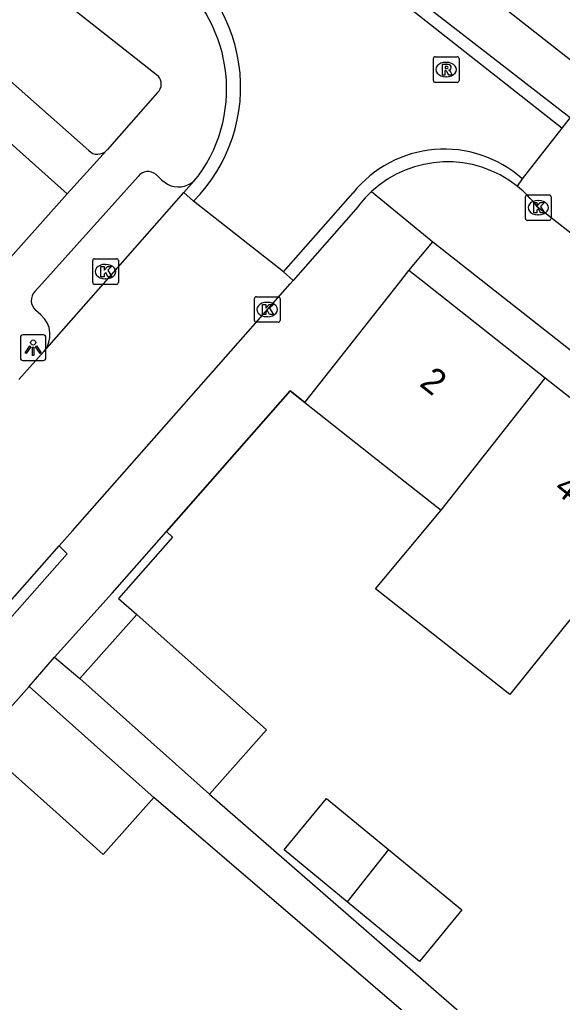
# Model space of a CAD drawing. Extents: x 162812 to 163818, y 381639 to 382470.
# Drawn here: x 162912.82 to 162934, y 381971.95 to 382010.31 of the extents above; entities that cross this region are included whole.
import ezdxf

# ---------------------------------------------------------------- set-up
doc = ezdxf.new("R2010")
doc.units = 0
for name, color, linetype in [('IMGEO_Kolk', 7, 'Continuous'), ('IMGEO_Lichtpunt', 7, 'Continuous'), ('IMGEO_Muur', 7, 'Continuous'), ('IMGEO_Pand', 7, 'Continuous'), ('IMGEO_Pand_nummerreeks', 7, 'Continuous'), ('IMGEO_Rijbaan_lokaal_open', 7, 'Continuous'), ('IMGEO_Rioolput', 7, 'Continuous'), ('IMGEO_Voetpad_halfverhard', 7, 'Continuous'), ('IMGEO_Voetpad_open', 7, 'Continuous')]:
    doc.layers.add(name, color=color, linetype=linetype)

msp = doc.modelspace()

# ---------------------------------------------------------------- linework, layer by layer
at = {"layer": 'IMGEO_Kolk'}
for p, q in [((162932.559, 382002.547), (162932.559, 382003.399)), ((162932.634, 382003.473), (162933.486, 382003.473)), ((162933.56, 382003.399), (162933.56, 382002.547)), ((162933.047, 382003.253), (162933.072, 382003.253)), ((162933.07, 382002.693), (162933.045, 382002.693)), ((162933.486, 382002.473), (162932.634, 382002.473)), ((162915.672, 382000.052), (162915.672, 382000.904)), ((162915.747, 382000.978), (162916.599, 382000.978)), ((162916.16, 382000.758), (162916.185, 382000.758)), ((162916.673, 382000.904), (162916.673, 382000.052)), ((162916.599, 381999.978), (162915.747, 381999.978)), ((162916.183, 382000.198), (162916.158, 382000.198)), ((162921.982, 381998.571), (162921.982, 381999.423)), ((162922.057, 381999.497), (162922.909, 381999.497)), ((162922.47, 381999.277), (162922.495, 381999.277)), ((162922.983, 381999.423), (162922.983, 381998.571)), ((162922.909, 381998.497), (162922.057, 381998.497)), ((162922.493, 381998.717), (162922.468, 381998.717))]:
    msp.add_line(p, q, dxfattribs=at)
for points in [[(162932.559, 382002.547), (162932.559, 382003.399)], [(162932.634, 382003.473), (162933.486, 382003.473)], [(162933.56, 382003.399), (162933.56, 382002.547)], [(162932.88, 382003.173), (162933.003, 382003.173), (162933.003, 382003.022), (162933.133, 382003.173), (162933.297, 382003.173), (162933.151, 382003.022), (162933.304, 382002.773), (162933.152, 382002.773), (162933.067, 382002.937), (162933.003, 382002.87), (162933.003, 382002.773), (162932.88, 382002.773), (162932.88, 382003.173)], [(162933.486, 382002.473), (162932.634, 382002.473)], [(162915.672, 382000.052), (162915.672, 382000.904)], [(162915.747, 382000.978), (162916.599, 382000.978)], [(162916.673, 382000.904), (162916.673, 382000.052)], [(162915.993, 382000.678), (162916.116, 382000.678), (162916.116, 382000.527), (162916.246, 382000.678), (162916.41, 382000.678), (162916.264, 382000.527), (162916.417, 382000.278), (162916.265, 382000.278), (162916.18, 382000.442), (162916.116, 382000.375), (162916.116, 382000.278), (162915.993, 382000.278), (162915.993, 382000.678)], [(162916.599, 381999.978), (162915.747, 381999.978)], [(162921.982, 381998.571), (162921.982, 381999.423)], [(162922.057, 381999.497), (162922.909, 381999.497)], [(162922.303, 381999.197), (162922.426, 381999.197), (162922.426, 381999.046), (162922.556, 381999.197), (162922.72, 381999.197), (162922.574, 381999.046), (162922.727, 381998.797), (162922.575, 381998.797), (162922.49, 381998.961), (162922.426, 381998.894), (162922.426, 381998.797), (162922.303, 381998.797), (162922.303, 381999.197)], [(162922.983, 381999.423), (162922.983, 381998.571)], [(162922.909, 381998.497), (162922.057, 381998.497)]]:
    msp.add_lwpolyline(points, dxfattribs=at)
for centre, start, end in [((162932.636, 382003.397), 91.552, 178.448), ((162932.636, 382003.397), 91.552, 178.448), ((162933.484, 382003.397), 1.552, 88.448), ((162933.484, 382003.397), 1.552, 88.448), ((162932.636, 382002.549), 181.552, 268.448), ((162932.636, 382002.549), 181.552, 268.448), ((162933.484, 382002.549), 271.552, 358.448), ((162933.484, 382002.549), 271.552, 358.448), ((162915.749, 382000.902), 91.552, 178.448), ((162915.749, 382000.902), 91.552, 178.448), ((162916.597, 382000.902), 1.552, 88.448), ((162916.597, 382000.902), 1.552, 88.448), ((162915.749, 382000.054), 181.552, 268.448), ((162915.749, 382000.054), 181.552, 268.448), ((162916.597, 382000.054), 271.552, 358.448), ((162916.597, 382000.054), 271.552, 358.448), ((162922.059, 381999.421), 91.552, 178.448), ((162922.059, 381999.421), 91.552, 178.448), ((162922.907, 381999.421), 1.552, 88.448), ((162922.907, 381999.421), 1.552, 88.448), ((162922.059, 381998.573), 181.552, 268.448), ((162922.059, 381998.573), 181.552, 268.448), ((162922.907, 381998.573), 271.552, 358.448), ((162922.907, 381998.573), 271.552, 358.448)]:
    msp.add_arc(centre, 0.0765, start, end, dxfattribs=at)
for centre, major_axis, ratio, start_param, end_param in [((162933.046, 382002.973), (-0.387, 0.002), 0.722429, 4.712389, 7.853982), ((162933.071, 382002.973), (-0.39, 0.002), 0.717154, 1.570796, 4.712389), ((162916.159, 382000.478), (-0.387, 0.002), 0.722429, 4.712389, 7.853982), ((162916.184, 382000.478), (-0.39, 0.002), 0.717154, 1.570796, 4.712389), ((162922.469, 381998.997), (-0.387, 0.002), 0.722429, 4.712389, 7.853982), ((162922.494, 381998.997), (-0.39, 0.002), 0.717154, 1.570796, 4.712389)]:
    msp.add_ellipse(centre, major_axis=major_axis, ratio=ratio, start_param=start_param, end_param=end_param, dxfattribs=at)
at = {"layer": 'IMGEO_Lichtpunt'}
for p, q in [((162913.75, 381998.005), (162912.942, 381998.005)), ((162913.75, 381998.005), (162912.942, 381998.005)), ((162912.848, 381997.91), (162912.848, 381997.103)), ((162912.848, 381997.91), (162912.848, 381997.103)), ((162913.844, 381997.103), (162913.844, 381997.91)), ((162913.844, 381997.103), (162913.844, 381997.91)), ((162912.942, 381997.009), (162913.75, 381997.009)), ((162912.942, 381997.009), (162913.75, 381997.009))]:
    msp.add_line(p, q, dxfattribs=at)
for points in [[(162913.222, 381997.574), (162913.261, 381997.546), (162913.073, 381997.284), (162913.035, 381997.311), (162913.222, 381997.574)], [(162913.324, 381997.526), (162913.371, 381997.526), (162913.371, 381997.204), (162913.324, 381997.204), (162913.324, 381997.526)], [(162913.434, 381997.546), (162913.472, 381997.573), (162913.659, 381997.311), (162913.62, 381997.283), (162913.434, 381997.546)]]:
    msp.add_lwpolyline(points, dxfattribs=at)
msp.add_circle((162913.347, 381997.708), 0.0994, dxfattribs=at)
for centre, start, end in [((162912.942, 381997.91), 90, 180), ((162912.942, 381997.91), 90, 180), ((162913.75, 381997.91), 0, 90), ((162913.75, 381997.91), 0, 90), ((162912.942, 381997.103), 180, 270), ((162912.942, 381997.103), 180, 270), ((162913.75, 381997.103), 270, 0), ((162913.75, 381997.103), 270, 360)]:
    msp.add_arc(centre, 0.0946, start, end, dxfattribs=at)
at = {"layer": 'IMGEO_Muur'}
for points in [[(162923.945, 381995.369), (162923.377, 381995.818), (162918.546, 381990.324)], [(162918.79, 381990.113), (162918.546, 381990.324)]]:
    msp.add_lwpolyline(points, dxfattribs=at)
at = {"layer": 'IMGEO_Pand'}
for points in [[(162910.955, 382006.836), (162914.678, 382003.514)], [(162914.678, 382003.514), (162909.605, 381997.828)], [(162923.945, 381995.369), (162927.601, 382000), (162928.012, 382000.52)], [(162933.332, 381996.32), (162928.671, 382000), (162928.012, 382000.52)], [(162929.266, 381991.169), (162933.332, 381996.32)], [(162938.512, 381992.231), (162933.332, 381996.32)], [(162923.945, 381995.369), (162927.87, 381992.271), (162929.266, 381991.169)], [(162934.446, 381987.08), (162931.943, 381983.964), (162926.705, 381988.096), (162929.266, 381991.169)], [(162917.397, 381987.094), (162915.166, 381984.591)], [(162917.397, 381987.094), (162922.458, 381982.582), (162920.227, 381980.079)], [(162915.166, 381984.591), (162920.227, 381980.079)], [(162911.218, 381982.064), (162913.193, 381984.279)], [(162918.059, 381979.939), (162916.215, 381981.584), (162913.193, 381984.279)], [(162911.218, 381982.064), (162914.241, 381979.369), (162916.085, 381977.725), (162918.059, 381979.939)], [(162925.599, 381975.873), (162923.138, 381977.898), (162924.791, 381979.906), (162927.211, 381977.914)], [(162927.211, 381977.914), (162930.078, 381975.555), (162928.425, 381973.547), (162925.599, 381975.873)], [(162927.211, 381977.914), (162925.599, 381975.873)]]:
    msp.add_lwpolyline(points, dxfattribs=at)
at = {"layer": 'IMGEO_Rijbaan_lokaal_open'}
for points in [[(162920.977, 382016.827), (162934.305, 382006.499)], [(162933.979, 382006.075), (162920.73, 382016.511)], [(162934.305, 382006.499), (162933.979, 382006.075)], [(162933.979, 382006.075), (162932.428, 382004.104)], [(162919.623, 382004.006), (162919.79, 382004.206)], [(162919.231, 382003.561), (162919.623, 382004.006)], [(162932.428, 382004.104), (162932.236, 382003.813)], [(162913.775, 381997.364), (162916.096, 382000), (162919.231, 382003.561)], [(162919.605, 382003.232), (162919.231, 382003.561)], [(162923.118, 382000.469), (162925.834, 382003.549)], [(162923.118, 382000.469), (162919.605, 382003.232)], [(162951.066, 381988.858), (162936.855, 382000), (162933.017, 382003.009)], [(162925.945, 382002.91), (162923.499, 382000.134)], [(162923.499, 382000.134), (162923.118, 382000.469)], [(162914.364, 381989.767), (162914.888, 381990.36), (162923.381, 382000), (162923.499, 382000.134)], [(162912.793, 381996.263), (162913.775, 381997.364)], [(162909.07, 381983.774), (162914.364, 381989.767)]]:
    msp.add_lwpolyline(points, dxfattribs=at)
for centre, radius, start, end in [((162915.144, 382007.68), 6.3, 315.0863, 61.4454), ((162915.122, 382007.604), 5.774, 323.9457, 53.6653), ((162929.394, 382000.698), 4.561, 48.3117, 141.3105), ((162929.517, 382000.389), 4.372, 51.5433, 132.7853), ((162929.485, 382000.359), 4.416, 36.8769, 51.4603), ((162929.502, 382000.405), 4.35, 132.7823, 144.8458)]:
    msp.add_arc(centre, radius, start, end, dxfattribs=at)
at = {"layer": 'IMGEO_Rioolput'}
for p, q in [((162928.965, 382007.939), (162928.965, 382008.791)), ((162929.04, 382008.865), (162929.892, 382008.865)), ((162929.966, 382008.791), (162929.966, 382007.939)), ((162929.453, 382008.645), (162929.478, 382008.645)), ((162929.476, 382008.085), (162929.451, 382008.085)), ((162929.892, 382007.865), (162929.04, 382007.865))]:
    msp.add_line(p, q, dxfattribs=at)
for points in [[(162928.965, 382007.939), (162928.965, 382008.791)], [(162929.04, 382008.865), (162929.892, 382008.865)], [(162929.966, 382008.791), (162929.966, 382007.939)], [(162929.554, 382008.563), (162929.302, 382008.565), (162929.302, 382008.165)], [(162929.48, 382008.484), (162929.426, 382008.484), (162929.426, 382008.403)], [(162929.426, 382008.403), (162929.478, 382008.403)], [(162929.302, 382008.165), (162929.426, 382008.165), (162929.426, 382008.327), (162929.437, 382008.327)], [(162929.484, 382008.298), (162929.555, 382008.165), (162929.695, 382008.165), (162929.63, 382008.291)], [(162929.892, 382007.865), (162929.04, 382007.865)]]:
    msp.add_lwpolyline(points, dxfattribs=at)
for centre, radius, start, end in [((162929.042, 382008.789), 0.0765, 91.552, 178.448), ((162929.042, 382008.789), 0.0765, 91.552, 178.448), ((162929.89, 382008.789), 0.0765, 1.552, 88.448), ((162929.89, 382008.789), 0.0765, 1.552, 88.448), ((162929.462, 382008.592), 0.19, 274.7715, 282.9687), ((162929.486, 382008.388), 0.0964, 77.0061, 93.1865), ((162929.5, 382008.445), 0.0378, 276.6634, 79.6772), ((162929.553, 382008.453), 0.109, 350.3612, 89.416), ((162929.551, 382008.453), 0.112, 277.5842, 350.9817), ((162929.436, 382008.274), 0.0533, 26.0293, 88.6989), ((162929.535, 382008.238), 0.108, 29.5134, 73.7905), ((162929.042, 382007.941), 0.0765, 181.552, 268.448), ((162929.042, 382007.941), 0.0765, 181.552, 268.448), ((162929.89, 382007.941), 0.0765, 271.552, 358.448), ((162929.89, 382007.941), 0.0765, 271.552, 358.448)]:
    msp.add_arc(centre, radius, start, end, dxfattribs=at)
for centre, major_axis, ratio, start_param, end_param in [((162929.452, 382008.365), (-0.387, 0.002), 0.722429, 4.712389, 7.853982), ((162929.477, 382008.365), (-0.39, 0.002), 0.717154, 1.570796, 4.712389)]:
    msp.add_ellipse(centre, major_axis=major_axis, ratio=ratio, start_param=start_param, end_param=end_param, dxfattribs=at)
at = {"layer": 'IMGEO_Voetpad_halfverhard'}
for points in [[(162920.227, 381980.079), (162932.887, 381969.052)], [(162929.451, 381970.154), (162918.059, 381979.939)]]:
    msp.add_lwpolyline(points, dxfattribs=at)
at = {"layer": 'IMGEO_Voetpad_open'}
for points in [[(162911.835, 382013.162), (162918.224, 382008.118)], [(162939.983, 382004.281), (162929.241, 382012.721)], [(162909.498, 382010.533), (162915.518, 382005.2)], [(162918.201, 382007.466), (162916.229, 382005.228), (162916.212, 382005.209)], [(162916.212, 382005.209), (162914.678, 382003.514)], [(162913.413, 381999.695), (162913.687, 382000), (162917.442, 382004.188)], [(162918.143, 382004.268), (162918.363, 382004.045), (162918.587, 382003.886)], [(162926.547, 382003.598), (162928.941, 382001.641)], [(162928.012, 382000.52), (162928.941, 382001.641)], [(162928.941, 382001.641), (162955.144, 381981.044)], [(162913.648, 381998.785), (162913.441, 381998.976)], [(162918.546, 381990.324), (162923.377, 381995.818), (162923.945, 381995.369)], [(162914.175, 381985.42), (162916.435, 381987.924), (162918.546, 381990.324)], [(162918.546, 381990.324), (162918.79, 381990.113), (162916.679, 381987.716), (162917.397, 381987.094)], [(162914.364, 381989.767), (162914.677, 381989.464), (162909.393, 381983.486), (162909.07, 381983.774)], [(162913.193, 381984.279), (162914.175, 381985.42)], [(162914.175, 381985.42), (162915.166, 381984.591)]]:
    msp.add_lwpolyline(points, dxfattribs=at)
for centre, radius, start, end in [((162917.885, 382007.804), 0.463, 313.1371, 42.8222), ((162915.861, 382005.544), 0.486, 225.1481, 316.3378), ((162917.83, 382003.903), 0.481, 49.345, 143.6762), ((162919.015, 382004.722), 0.939, 242.8885, 310.3258), ((162913.76, 381999.348), 0.49, 135.0426, 229.4177), ((162912.995, 381998.01), 1.013, 320.3506, 49.8637)]:
    msp.add_arc(centre, radius, start, end, dxfattribs=at)

# ---------------------------------------------------------------- texts
at = {"layer": 'IMGEO_Pand_nummerreeks'}
for s, p in [('2', (162928.38, 381996.05)), ('4', (162933.619, 381991.915))]:
    msp.add_text(s, height=1, rotation=321.7114, dxfattribs=at).set_placement(p)

doc.saveas('drawing.dxf')
